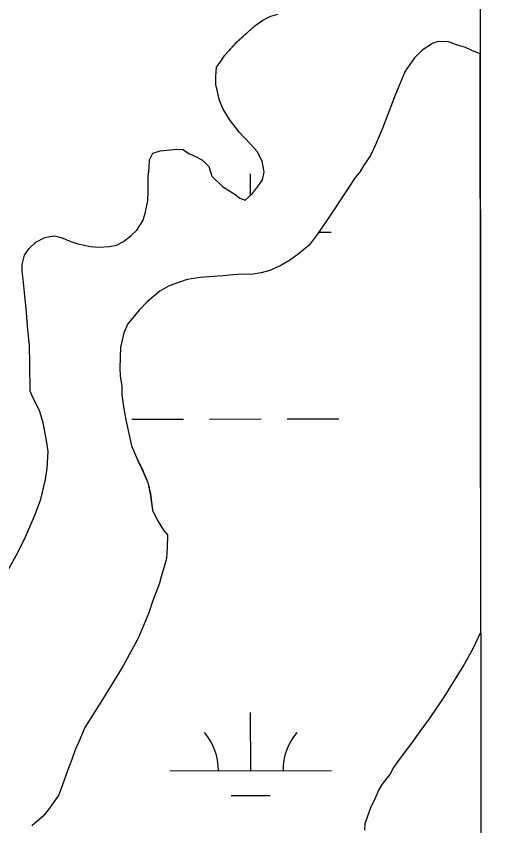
# Model space of a CAD drawing. Extents: x 3279314 to 3317160, y 734079 to 759431.
# Drawn here: x 3314649 to 3314941, y 744634 to 745134 of the extents above; entities that cross this region are included whole.
import ezdxf

# ---------------------------------------------------------------- set-up
doc = ezdxf.new("R2010")
doc.units = 0
for name, color, linetype in [('V-GRID-FRAM', 7, 'Continuous'), ('V-SITE-VEGE', 7, 'Continuous'), ('V-WETL-SWMP', 7, 'Continuous')]:
    doc.layers.add(name, color=color, linetype=linetype)

msp = doc.modelspace()

# ---------------------------------------------------------------- linework, layer by layer
at = {"layer": 'V-GRID-FRAM'}
msp.add_lwpolyline([(3283455.67, 757641.37), (3314923.72, 757657.39), (3314940.91, 739471.92), (3283456.99, 739455.89), (3283455.67, 757641.37)], dxfattribs=at)
at = {"layer": 'V-SITE-VEGE'}
for p, q in [((3314801.18, 745131.6), (3314806.12, 745133.97)), ((3314806.12, 745133.97), (3314810.49, 745135.17)), ((3314796.24, 745128.06), (3314801.18, 745131.6)), ((3314784.64, 745117.47), (3314796.24, 745128.06)), ((3314777.69, 745109.84), (3314784.64, 745117.47)), ((3314774.51, 745104.85), (3314777.69, 745109.84)), ((3314772.48, 745102.5), (3314774.51, 745104.85)), ((3314772.23, 745096.66), (3314772.48, 745102.5)), ((3314772.26, 745091.7), (3314772.23, 745096.66)), ((3314774.38, 745081.79), (3314772.26, 745091.7)), ((3314776.75, 745076.56), (3314774.38, 745081.79)), ((3314780.58, 745070.16), (3314776.75, 745076.56)), ((3314786.77, 745062.03), (3314780.58, 745070.16)), ((3314789.71, 745059.13), (3314786.77, 745062.03)), ((3314794.12, 745054.2), (3314789.71, 745059.13)), ((3314797.65, 745050.43), (3314794.12, 745054.2)), ((3314731.14, 745045.3), (3314733.15, 745049.4)), ((3314733.15, 745049.4), (3314737.81, 745050.89)), ((3314737.81, 745050.89), (3314748.02, 745051.84)), ((3314748.02, 745051.84), (3314751.82, 745051.57)), ((3314751.82, 745051.57), (3314755.92, 745048.97)), ((3314755.92, 745048.97), (3314759.14, 745047.54)), ((3314800.91, 745044.32), (3314797.65, 745050.43)), ((3314730.88, 745040.34), (3314731.14, 745045.3)), ((3314759.14, 745047.54), (3314763.83, 745044.94)), ((3314763.83, 745044.94), (3314767.94, 745041.18)), ((3314802.12, 745037.91), (3314800.91, 745044.32)), ((3314730.33, 745034.79), (3314730.88, 745040.34)), ((3314767.94, 745041.18), (3314769.74, 745035.06)), ((3314730.4, 745025.74), (3314730.33, 745034.79)), ((3314769.74, 745035.06), (3314776.2, 745028.68)), ((3314800.98, 745032.94), (3314802.12, 745037.91)), ((3314776.2, 745028.68), (3314784.12, 745023.77)), ((3314794.91, 745024.43), (3314799.25, 745030.3)), ((3314799.25, 745030.3), (3314800.98, 745032.94)), ((3314730.15, 745019.9), (3314730.4, 745025.74)), ((3314784.12, 745023.77), (3314787.05, 745021.46)), ((3314790.27, 745020.32), (3314794.91, 745024.43)), ((3314728.45, 745012.01), (3314730.15, 745019.9)), ((3314787.05, 745021.46), (3314790.27, 745020.32)), ((3314727.02, 745007.61), (3314728.45, 745012.01)), ((3314723.27, 745001.75), (3314727.02, 745007.61)), ((3314715.14, 744994.69), (3314719.78, 744998.52)), ((3314719.78, 744998.52), (3314723.27, 745001.75)), ((3314656.79, 744990.49), (3314660.85, 744994.32)), ((3314660.85, 744994.32), (3314666.38, 744997.28)), ((3314666.38, 744997.28), (3314672.5, 744998.19)), ((3314672.5, 744998.19), (3314676.59, 744997.34)), ((3314676.59, 744997.34), (3314682.45, 744994.76)), ((3314682.45, 744994.76), (3314686.84, 744993.33)), ((3314710.78, 744992.62), (3314715.14, 744994.69)), ((3314653.9, 744986.39), (3314656.79, 744990.49)), ((3314686.84, 744993.33), (3314694.73, 744991.63)), ((3314694.73, 744991.63), (3314699.69, 744991.38)), ((3314699.69, 744991.38), (3314706.4, 744991.71)), ((3314706.4, 744991.71), (3314710.78, 744992.62)), ((3314652.48, 744980.54), (3314653.9, 744986.39)), ((3314652.51, 744976.45), (3314652.48, 744980.54)), ((3314653.13, 744971.5), (3314652.51, 744976.45)), ((3314654.08, 744961.29), (3314653.13, 744971.5)), ((3314655.01, 744953.41), (3314654.08, 744961.29)), ((3314655.97, 744940.28), (3314655.01, 744953.41)), ((3314656.91, 744930.66), (3314655.97, 744940.28)), ((3314657.29, 744919.28), (3314656.91, 744930.66)), ((3314657.4, 744902.35), (3314657.29, 744919.28)), ((3314658.59, 744899.44), (3314657.4, 744902.35)), ((3314663.33, 744889.84), (3314658.59, 744899.44)), ((3314665.42, 744882.85), (3314663.33, 744889.84)), ((3314667.54, 744871.77), (3314665.42, 744882.85)), ((3314668.46, 744865.06), (3314667.54, 744871.77)), ((3314667.95, 744854.85), (3314668.46, 744865.06)), ((3314666.83, 744847.83), (3314667.95, 744854.85)), ((3314663.99, 744835.55), (3314666.83, 744847.83)), ((3314660.56, 744826.19), (3314663.99, 744835.55)), ((3314653.95, 744810.96), (3314660.56, 744826.19)), ((3314648.76, 744800.71), (3314653.95, 744810.96)), ((3314640.12, 744785.18), (3314648.76, 744800.71))]:
    msp.add_line(p, q, dxfattribs=at)
msp.add_lwpolyline([(3314864.18, 744631.15), (3314864.44, 744635.24), (3314868.17, 744645.78), (3314870.18, 744649.59), (3314872.77, 744655.44), (3314875.08, 744659.25), (3314879.71, 744665.41), (3314881.72, 744669.22), (3314884.61, 744673.33), (3314894.45, 744686.24), (3314896.76, 744689.76), (3314904.56, 744700.61), (3314913.23, 744713.22), (3314925.07, 744732.28), (3314931.41, 744743.71), (3314935.92, 744753.51), (3314935.58, 745110.74), (3314930.91, 745112.65), (3314926.51, 745114.66), (3314920.96, 745116.37), (3314915.98, 745118.09), (3314909.56, 745118.34), (3314906.07, 745117.14), (3314899.67, 745113.02), (3314895.03, 745108.31), (3314889.25, 745100.1), (3314882.94, 745085.17), (3314874.91, 745064.1), (3314870.6, 745054.14), (3314867.72, 745048), (3314863.68, 745041.84), (3314861.37, 745038.03), (3314857.9, 745033.62), (3314852.99, 745026), (3314842.01, 745009.58), (3314834.79, 744999.02), (3314829.87, 744992.57), (3314822.9, 744986.68), (3314817.38, 744982.85), (3314812.44, 744979.9), (3314805.46, 744976.93), (3314800.21, 744975.43), (3314795.26, 744974.52), (3314785.33, 744974.45), (3314776.58, 744973.52), (3314762.58, 744972.55), (3314754.42, 744971.32), (3314743.35, 744967.45), (3314737.54, 744964.2), (3314729.7, 744957.43), (3314724.77, 744952.44), (3314717.83, 744943.92), (3314715.24, 744938.36), (3314713.25, 744929.59), (3314712.76, 744916.45), (3314713.09, 744911.49), (3314714, 744905.66), (3314714.04, 744900.11), (3314715.27, 744891.36), (3314716.48, 744884.66), (3314720.1, 744868.63), (3314723.66, 744859.9), (3314726.33, 744854.66), (3314730.18, 744845.93), (3314731.69, 744838.94), (3314732.93, 744828.73), (3314735.89, 744822.91), (3314739.72, 744816.52), (3314742.37, 744813.62), (3314742.14, 744805.45), (3314741.6, 744799.02), (3314738.46, 744787.61), (3314737.32, 744783.81), (3314732.74, 744771.81), (3314730.73, 744765.38), (3314726.72, 744755.42), (3314723.84, 744748.98), (3314714.91, 744732.58), (3314707.12, 744719.97), (3314702.21, 744711.76), (3314691.24, 744694.47), (3314687.5, 744685.68), (3314685.2, 744680.7), (3314683.2, 744674.85), (3314680.62, 744668.42), (3314677.47, 744659.05), (3314675.18, 744652.91), (3314669.4, 744644.69), (3314665.35, 744639.7), (3314658.38, 744633.82)], dxfattribs=at)
at = {"layer": 'V-WETL-SWMP'}
for p, q in [((3314801.17, 745131.6), (3314806.12, 745133.97)), ((3314801.17, 745131.6), (3314806.12, 745133.97)), ((3314796.24, 745128.06), (3314801.17, 745131.6)), ((3314796.24, 745128.06), (3314801.17, 745131.6)), ((3314784.63, 745117.48), (3314796.24, 745128.06)), ((3314784.63, 745117.48), (3314796.24, 745128.06)), ((3314777.68, 745109.84), (3314784.63, 745117.48)), ((3314777.68, 745109.84), (3314784.63, 745117.48)), ((3314906.06, 745117.15), (3314899.67, 745113.02)), ((3314906.06, 745117.15), (3314899.67, 745113.02)), ((3314909.55, 745118.34), (3314906.06, 745117.15)), ((3314909.55, 745118.34), (3314906.06, 745117.15)), ((3314915.98, 745118.09), (3314909.55, 745118.34)), ((3314915.98, 745118.09), (3314909.55, 745118.34)), ((3314920.95, 745116.37), (3314915.98, 745118.09)), ((3314920.95, 745116.37), (3314915.98, 745118.09)), ((3314926.51, 745114.66), (3314920.95, 745116.37)), ((3314926.51, 745114.66), (3314920.95, 745116.37)), ((3314930.9, 745112.65), (3314926.51, 745114.66)), ((3314930.9, 745112.65), (3314926.51, 745114.66)), ((3314774.5, 745104.85), (3314777.68, 745109.84)), ((3314774.5, 745104.85), (3314777.68, 745109.84)), ((3314899.67, 745113.02), (3314895.03, 745108.31)), ((3314899.67, 745113.02), (3314895.03, 745108.31)), ((3314935.58, 745110.74), (3314930.9, 745112.65)), ((3314935.58, 745110.74), (3314930.9, 745112.65)), ((3314935.92, 744753.52), (3314935.58, 745110.74)), ((3314935.92, 744753.52), (3314935.58, 745110.74)), ((3314772.48, 745102.5), (3314774.5, 745104.85)), ((3314772.48, 745102.5), (3314774.5, 745104.85)), ((3314895.03, 745108.31), (3314889.25, 745100.1)), ((3314895.03, 745108.31), (3314889.25, 745100.1)), ((3314772.23, 745096.67), (3314772.48, 745102.5)), ((3314772.23, 745096.67), (3314772.48, 745102.5)), ((3314889.25, 745100.1), (3314882.93, 745085.17)), ((3314889.25, 745100.1), (3314882.93, 745085.17)), ((3314772.26, 745091.7), (3314772.23, 745096.67)), ((3314772.26, 745091.7), (3314772.23, 745096.67)), ((3314774.37, 745081.79), (3314772.26, 745091.7)), ((3314774.37, 745081.79), (3314772.26, 745091.7)), ((3314882.93, 745085.17), (3314874.9, 745064.1)), ((3314882.93, 745085.17), (3314874.9, 745064.1)), ((3314776.74, 745076.56), (3314774.37, 745081.79)), ((3314776.74, 745076.56), (3314774.37, 745081.79)), ((3314780.58, 745070.16), (3314776.74, 745076.56)), ((3314780.58, 745070.16), (3314776.74, 745076.56)), ((3314786.77, 745062.03), (3314780.58, 745070.16)), ((3314786.77, 745062.03), (3314780.58, 745070.16)), ((3314874.9, 745064.1), (3314870.59, 745054.15)), ((3314874.9, 745064.1), (3314870.59, 745054.15)), ((3314789.71, 745059.13), (3314786.77, 745062.03)), ((3314789.71, 745059.13), (3314786.77, 745062.03)), ((3314794.12, 745054.2), (3314789.71, 745059.13)), ((3314794.12, 745054.2), (3314789.71, 745059.13)), ((3314797.65, 745050.43), (3314794.12, 745054.2)), ((3314797.65, 745050.43), (3314794.12, 745054.2)), ((3314870.59, 745054.15), (3314867.72, 745048)), ((3314870.59, 745054.15), (3314867.72, 745048)), ((3314731.13, 745045.3), (3314733.15, 745049.4)), ((3314731.13, 745045.3), (3314733.15, 745049.4)), ((3314733.15, 745049.4), (3314737.81, 745050.89)), ((3314733.15, 745049.4), (3314737.81, 745050.89)), ((3314737.81, 745050.89), (3314748.02, 745051.84)), ((3314737.81, 745050.89), (3314748.02, 745051.84)), ((3314748.02, 745051.84), (3314751.81, 745051.57)), ((3314748.02, 745051.84), (3314751.81, 745051.57)), ((3314751.81, 745051.57), (3314755.92, 745048.97)), ((3314751.81, 745051.57), (3314755.92, 745048.97)), ((3314755.92, 745048.97), (3314759.14, 745047.54)), ((3314755.92, 745048.97), (3314759.14, 745047.54)), ((3314800.9, 745044.32), (3314797.65, 745050.43)), ((3314800.9, 745044.32), (3314797.65, 745050.43)), ((3314730.87, 745040.34), (3314731.13, 745045.3)), ((3314730.87, 745040.34), (3314731.13, 745045.3)), ((3314759.14, 745047.54), (3314763.83, 745044.94)), ((3314759.14, 745047.54), (3314763.83, 745044.94)), ((3314763.83, 745044.94), (3314767.94, 745041.18)), ((3314763.83, 745044.94), (3314767.94, 745041.18)), ((3314802.11, 745037.91), (3314800.9, 745044.32)), ((3314802.11, 745037.91), (3314800.9, 745044.32)), ((3314867.72, 745048), (3314863.67, 745041.84)), ((3314867.72, 745048), (3314863.67, 745041.84)), ((3314730.33, 745034.79), (3314730.87, 745040.34)), ((3314730.33, 745034.79), (3314730.87, 745040.34)), ((3314767.94, 745041.18), (3314769.73, 745035.06)), ((3314767.94, 745041.18), (3314769.73, 745035.06)), ((3314863.67, 745041.84), (3314861.36, 745038.03)), ((3314863.67, 745041.84), (3314861.36, 745038.03)), ((3314730.39, 745025.74), (3314730.33, 745034.79)), ((3314730.39, 745025.74), (3314730.33, 745034.79)), ((3314769.73, 745035.06), (3314776.2, 745028.68)), ((3314769.73, 745035.06), (3314776.2, 745028.68)), ((3314793.53, 745023.21), (3314793.53, 745036.57)), ((3314800.98, 745032.94), (3314802.11, 745037.91)), ((3314800.98, 745032.94), (3314802.11, 745037.91)), ((3314857.89, 745033.63), (3314852.98, 745026)), ((3314857.89, 745033.63), (3314852.98, 745026)), ((3314861.36, 745038.03), (3314857.89, 745033.63)), ((3314861.36, 745038.03), (3314857.89, 745033.63)), ((3314776.2, 745028.68), (3314784.11, 745023.78)), ((3314776.2, 745028.68), (3314784.11, 745023.78)), ((3314794.91, 745024.43), (3314799.25, 745030.3)), ((3314794.91, 745024.43), (3314799.25, 745030.3)), ((3314799.25, 745030.3), (3314800.98, 745032.94)), ((3314799.25, 745030.3), (3314800.98, 745032.94)), ((3314730.14, 745019.9), (3314730.39, 745025.74)), ((3314730.14, 745019.9), (3314730.39, 745025.74)), ((3314784.11, 745023.78), (3314787.05, 745021.46)), ((3314784.11, 745023.78), (3314787.05, 745021.46)), ((3314790.27, 745020.32), (3314794.91, 745024.43)), ((3314790.27, 745020.32), (3314794.91, 745024.43)), ((3314852.98, 745026), (3314842, 745009.58)), ((3314852.98, 745026), (3314842, 745009.58)), ((3314728.44, 745012.01), (3314730.14, 745019.9)), ((3314728.44, 745012.01), (3314730.14, 745019.9)), ((3314787.05, 745021.46), (3314790.27, 745020.32)), ((3314787.05, 745021.46), (3314790.27, 745020.32)), ((3314727.01, 745007.62), (3314728.44, 745012.01)), ((3314727.01, 745007.62), (3314728.44, 745012.01)), ((3314842, 745009.58), (3314834.78, 744999.02)), ((3314842, 745009.58), (3314834.78, 744999.02)), ((3314723.26, 745001.76), (3314727.01, 745007.62)), ((3314723.26, 745001.76), (3314727.01, 745007.62)), ((3314715.14, 744994.69), (3314719.78, 744998.52)), ((3314715.14, 744994.69), (3314719.78, 744998.52)), ((3314719.78, 744998.52), (3314723.26, 745001.76)), ((3314719.78, 744998.52), (3314723.26, 745001.76)), ((3314834.78, 744999.02), (3314829.86, 744992.57)), ((3314834.78, 744999.02), (3314829.86, 744992.57)), ((3314835.85, 745000.59), (3314843.55, 745000.59)), ((3314656.79, 744990.5), (3314660.85, 744994.32)), ((3314656.79, 744990.5), (3314660.85, 744994.32)), ((3314660.85, 744994.32), (3314666.37, 744997.28)), ((3314660.85, 744994.32), (3314666.37, 744997.28)), ((3314666.37, 744997.28), (3314672.5, 744998.19)), ((3314666.37, 744997.28), (3314672.5, 744998.19)), ((3314672.5, 744998.19), (3314676.59, 744997.35)), ((3314672.5, 744998.19), (3314676.59, 744997.35)), ((3314676.59, 744997.35), (3314682.44, 744994.76)), ((3314676.59, 744997.35), (3314682.44, 744994.76)), ((3314682.44, 744994.76), (3314686.83, 744993.33)), ((3314682.44, 744994.76), (3314686.83, 744993.33)), ((3314710.77, 744992.62), (3314715.14, 744994.69)), ((3314710.77, 744992.62), (3314715.14, 744994.69)), ((3314653.9, 744986.39), (3314656.79, 744990.5)), ((3314653.9, 744986.39), (3314656.79, 744990.5)), ((3314686.83, 744993.33), (3314694.73, 744991.63)), ((3314686.83, 744993.33), (3314694.73, 744991.63)), ((3314694.73, 744991.63), (3314699.69, 744991.38)), ((3314694.73, 744991.63), (3314699.69, 744991.38)), ((3314699.69, 744991.38), (3314706.4, 744991.71)), ((3314699.69, 744991.38), (3314706.4, 744991.71)), ((3314706.4, 744991.71), (3314710.77, 744992.62)), ((3314706.4, 744991.71), (3314710.77, 744992.62)), ((3314829.86, 744992.57), (3314822.9, 744986.68)), ((3314829.86, 744992.57), (3314822.9, 744986.68)), ((3314652.48, 744980.54), (3314653.9, 744986.39)), ((3314652.48, 744980.54), (3314653.9, 744986.39)), ((3314822.9, 744986.68), (3314817.38, 744982.85)), ((3314822.9, 744986.68), (3314817.38, 744982.85)), ((3314652.51, 744976.46), (3314652.48, 744980.54)), ((3314652.51, 744976.46), (3314652.48, 744980.54)), ((3314812.44, 744979.9), (3314805.45, 744976.93)), ((3314812.44, 744979.9), (3314805.45, 744976.93)), ((3314817.38, 744982.85), (3314812.44, 744979.9)), ((3314817.38, 744982.85), (3314812.44, 744979.9)), ((3314653.12, 744971.5), (3314652.51, 744976.46)), ((3314653.12, 744971.5), (3314652.51, 744976.46)), ((3314776.58, 744973.52), (3314762.58, 744972.55)), ((3314776.58, 744973.52), (3314762.58, 744972.55)), ((3314785.33, 744974.45), (3314776.58, 744973.52)), ((3314785.33, 744974.45), (3314776.58, 744973.52)), ((3314795.25, 744974.52), (3314785.33, 744974.45)), ((3314795.25, 744974.52), (3314785.33, 744974.45)), ((3314800.21, 744975.43), (3314795.25, 744974.52)), ((3314800.21, 744975.43), (3314795.25, 744974.52)), ((3314805.45, 744976.93), (3314800.21, 744975.43)), ((3314805.45, 744976.93), (3314800.21, 744975.43)), ((3314654.07, 744961.29), (3314653.12, 744971.5)), ((3314654.07, 744961.29), (3314653.12, 744971.5)), ((3314754.41, 744971.32), (3314743.35, 744967.45)), ((3314754.41, 744971.32), (3314743.35, 744967.45)), ((3314762.58, 744972.55), (3314754.41, 744971.32)), ((3314762.58, 744972.55), (3314754.41, 744971.32)), ((3314737.53, 744964.2), (3314729.7, 744957.43)), ((3314737.53, 744964.2), (3314729.7, 744957.43)), ((3314743.35, 744967.45), (3314737.53, 744964.2)), ((3314743.35, 744967.45), (3314737.53, 744964.2)), ((3314655, 744953.41), (3314654.07, 744961.29)), ((3314655, 744953.41), (3314654.07, 744961.29)), ((3314729.7, 744957.43), (3314724.77, 744952.44)), ((3314729.7, 744957.43), (3314724.77, 744952.44)), ((3314655.97, 744940.29), (3314655, 744953.41)), ((3314655.97, 744940.29), (3314655, 744953.41)), ((3314724.77, 744952.44), (3314717.82, 744943.92)), ((3314724.77, 744952.44), (3314717.82, 744943.92)), ((3314717.82, 744943.92), (3314715.23, 744938.36)), ((3314717.82, 744943.92), (3314715.23, 744938.36)), ((3314656.91, 744930.66), (3314655.97, 744940.29)), ((3314656.91, 744930.66), (3314655.97, 744940.29)), ((3314715.23, 744938.36), (3314713.25, 744929.59)), ((3314715.23, 744938.36), (3314713.25, 744929.59)), ((3314657.28, 744919.28), (3314656.91, 744930.66)), ((3314657.28, 744919.28), (3314656.91, 744930.66)), ((3314713.25, 744929.59), (3314712.76, 744916.45)), ((3314713.25, 744929.59), (3314712.76, 744916.45)), ((3314657.4, 744902.35), (3314657.28, 744919.28)), ((3314657.4, 744902.35), (3314657.28, 744919.28)), ((3314712.76, 744916.45), (3314713.08, 744911.49)), ((3314712.76, 744916.45), (3314713.08, 744911.49)), ((3314713.08, 744911.49), (3314714, 744905.66)), ((3314713.08, 744911.49), (3314714, 744905.66)), ((3314714, 744905.66), (3314714.04, 744900.11)), ((3314714, 744905.66), (3314714.04, 744900.11)), ((3314658.58, 744899.44), (3314657.4, 744902.35)), ((3314658.58, 744899.44), (3314657.4, 744902.35)), ((3314663.32, 744889.84), (3314658.58, 744899.44)), ((3314663.32, 744889.84), (3314658.58, 744899.44)), ((3314714.04, 744900.11), (3314715.27, 744891.37)), ((3314714.04, 744900.11), (3314715.27, 744891.37)), ((3314665.41, 744882.85), (3314663.32, 744889.84)), ((3314665.41, 744882.85), (3314663.32, 744889.84)), ((3314715.27, 744891.37), (3314716.48, 744884.66)), ((3314715.27, 744891.37), (3314716.48, 744884.66)), ((3314716.48, 744884.66), (3314720.09, 744868.63)), ((3314716.48, 744884.66), (3314720.09, 744868.63)), ((3314720.2, 744885.1), (3314752.2, 744885.12)), ((3314768.2, 744885.12), (3314800.2, 744885.14)), ((3314816.2, 744885.15), (3314848.2, 744885.16)), ((3314667.53, 744871.77), (3314665.41, 744882.85)), ((3314667.53, 744871.77), (3314665.41, 744882.85)), ((3314668.45, 744865.06), (3314667.53, 744871.77)), ((3314668.45, 744865.06), (3314667.53, 744871.77)), ((3314720.09, 744868.63), (3314723.66, 744859.9)), ((3314720.09, 744868.63), (3314723.66, 744859.9)), ((3314667.94, 744854.85), (3314668.45, 744865.06)), ((3314667.94, 744854.85), (3314668.45, 744865.06)), ((3314723.66, 744859.9), (3314726.32, 744854.66)), ((3314723.66, 744859.9), (3314726.32, 744854.66)), ((3314666.82, 744847.83), (3314667.94, 744854.85)), ((3314666.82, 744847.83), (3314667.94, 744854.85)), ((3314726.32, 744854.66), (3314730.18, 744845.93)), ((3314726.32, 744854.66), (3314730.18, 744845.93)), ((3314663.99, 744835.55), (3314666.82, 744847.83)), ((3314663.99, 744835.55), (3314666.82, 744847.83)), ((3314730.18, 744845.93), (3314731.68, 744838.94)), ((3314730.18, 744845.93), (3314731.68, 744838.94)), ((3314731.68, 744838.94), (3314732.92, 744828.73)), ((3314731.68, 744838.94), (3314732.92, 744828.73)), ((3314660.55, 744826.19), (3314663.99, 744835.55)), ((3314660.55, 744826.19), (3314663.99, 744835.55)), ((3314732.92, 744828.73), (3314735.88, 744822.92)), ((3314732.92, 744828.73), (3314735.88, 744822.92)), ((3314653.94, 744810.97), (3314660.55, 744826.19)), ((3314653.94, 744810.97), (3314660.55, 744826.19)), ((3314735.88, 744822.92), (3314739.72, 744816.52)), ((3314735.88, 744822.92), (3314739.72, 744816.52)), ((3314739.72, 744816.52), (3314742.37, 744813.62)), ((3314739.72, 744816.52), (3314742.37, 744813.62)), ((3314742.37, 744813.62), (3314742.13, 744805.45)), ((3314742.37, 744813.62), (3314742.13, 744805.45)), ((3314648.76, 744800.71), (3314653.94, 744810.97)), ((3314648.76, 744800.71), (3314653.94, 744810.97)), ((3314742.13, 744805.45), (3314741.59, 744799.02)), ((3314742.13, 744805.45), (3314741.59, 744799.02)), ((3314741.59, 744799.02), (3314738.46, 744787.61)), ((3314741.59, 744799.02), (3314738.46, 744787.61)), ((3314737.32, 744783.81), (3314732.73, 744771.81)), ((3314737.32, 744783.81), (3314732.73, 744771.81)), ((3314738.46, 744787.61), (3314737.32, 744783.81)), ((3314738.46, 744787.61), (3314737.32, 744783.81)), ((3314732.73, 744771.81), (3314730.73, 744765.38)), ((3314732.73, 744771.81), (3314730.73, 744765.38)), ((3314730.73, 744765.38), (3314726.71, 744755.43)), ((3314730.73, 744765.38), (3314726.71, 744755.43)), ((3314726.71, 744755.43), (3314723.84, 744748.98)), ((3314726.71, 744755.43), (3314723.84, 744748.98)), ((3314931.41, 744743.71), (3314935.92, 744753.52)), ((3314931.41, 744743.71), (3314935.92, 744753.52)), ((3314723.84, 744748.98), (3314714.9, 744732.58)), ((3314723.84, 744748.98), (3314714.9, 744732.58)), ((3314925.07, 744732.28), (3314931.41, 744743.71)), ((3314925.07, 744732.28), (3314931.41, 744743.71)), ((3314714.9, 744732.58), (3314707.11, 744719.97)), ((3314714.9, 744732.58), (3314707.11, 744719.97)), ((3314913.23, 744713.22), (3314925.07, 744732.28)), ((3314913.23, 744713.22), (3314925.07, 744732.28)), ((3314707.11, 744719.97), (3314702.21, 744711.77)), ((3314707.11, 744719.97), (3314702.21, 744711.77)), ((3314702.21, 744711.77), (3314691.23, 744694.47)), ((3314702.21, 744711.77), (3314691.23, 744694.47)), ((3314904.56, 744700.61), (3314913.23, 744713.22)), ((3314904.56, 744700.61), (3314913.23, 744713.22)), ((3314793.71, 744667.89), (3314793.7, 744703.89)), ((3314896.75, 744689.76), (3314904.56, 744700.61)), ((3314896.75, 744689.76), (3314904.56, 744700.61)), ((3314691.23, 744694.47), (3314687.5, 744685.69)), ((3314691.23, 744694.47), (3314687.5, 744685.69)), ((3314894.44, 744686.24), (3314896.75, 744689.76)), ((3314894.44, 744686.24), (3314896.75, 744689.76)), ((3314687.5, 744685.69), (3314685.2, 744680.71)), ((3314687.5, 744685.69), (3314685.2, 744680.71)), ((3314884.61, 744673.33), (3314894.44, 744686.24)), ((3314884.61, 744673.33), (3314894.44, 744686.24)), ((3314685.2, 744680.71), (3314683.2, 744674.86)), ((3314685.2, 744680.71), (3314683.2, 744674.86)), ((3314683.2, 744674.86), (3314680.61, 744668.42)), ((3314683.2, 744674.86), (3314680.61, 744668.42)), ((3314680.61, 744668.42), (3314677.47, 744659.05)), ((3314680.61, 744668.42), (3314677.47, 744659.05)), ((3314879.7, 744665.41), (3314881.72, 744669.22)), ((3314879.7, 744665.41), (3314881.72, 744669.22)), ((3314881.72, 744669.22), (3314884.61, 744673.33)), ((3314881.72, 744669.22), (3314884.61, 744673.33)), ((3314743.71, 744667.87), (3314843.71, 744667.92)), ((3314875.07, 744659.25), (3314879.7, 744665.41)), ((3314875.07, 744659.25), (3314879.7, 744665.41)), ((3314677.47, 744659.05), (3314675.17, 744652.91)), ((3314677.47, 744659.05), (3314675.17, 744652.91)), ((3314872.76, 744655.44), (3314875.07, 744659.25)), ((3314872.76, 744655.44), (3314875.07, 744659.25)), ((3314870.18, 744649.59), (3314872.76, 744655.44)), ((3314870.18, 744649.59), (3314872.76, 744655.44)), ((3314675.17, 744652.91), (3314669.39, 744644.7)), ((3314675.17, 744652.91), (3314669.39, 744644.7)), ((3314781.72, 744652.46), (3314805.72, 744652.47)), ((3314868.16, 744645.78), (3314870.18, 744649.59)), ((3314868.16, 744645.78), (3314870.18, 744649.59)), ((3314669.39, 744644.7), (3314665.34, 744639.71)), ((3314669.39, 744644.7), (3314665.34, 744639.71)), ((3314864.44, 744635.24), (3314868.16, 744645.78)), ((3314864.44, 744635.24), (3314868.16, 744645.78)), ((3314665.34, 744639.71), (3314658.38, 744633.82)), ((3314665.34, 744639.71), (3314658.38, 744633.82)), ((3314864.18, 744631.16), (3314864.44, 744635.24)), ((3314864.18, 744631.16), (3314864.44, 744635.24))]:
    msp.add_line(p, q, dxfattribs=at)
for centre, start, end in [((3314738.47, 744668.34), 359.2573, 40.801), ((3314848.96, 744668.4), 139.2573, 180.801)]:
    msp.add_arc(centre, 35.25, start, end, dxfattribs=at)

doc.saveas('drawing.dxf')
